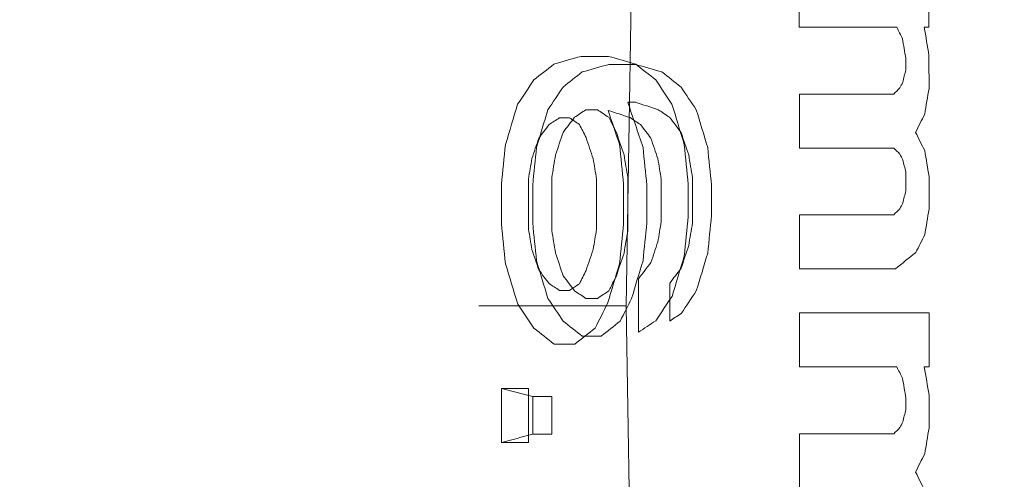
# Model space of a CAD drawing. Header units: millimetres. Extents: x -10 to 594, y 0 to 420.
# Tile 352 of 656: x 203.5978 to 203.8049, y 280.9798 to 281.0765. Entities that reach past the tile are written whole.
import ezdxf

# ---------------------------------------------------------------- set-up
doc = ezdxf.new("R2010")
doc.units = ezdxf.units.MM
doc.layers.add('1', color=7, linetype='Continuous', true_color=0xffffff)

msp = doc.modelspace()

# ---------------------------------------------------------------- linework, layer by layer
at = {"layer": '1', "color": 155, "linetype": 'Continuous', "lineweight": 18}
for points, knots in [([(203.76163, 283.58571), (203.68121, 283.58588), (203.52139, 283.55248), (203.21596, 283.35655), (202.87999, 282.88048), (202.60633, 282.02513), (202.5086, 281.01625), (202.60633, 280.00736), (202.87999, 279.15202), (203.21596, 278.67594), (203.52139, 278.48001), (203.68121, 278.44661), (203.76163, 278.44678)], [0, 0, 0, 0, 0.062503, 0.125003, 0.250002, 0.375001, 0.5, 0.624999, 0.749998, 0.874997, 0.937497, 1, 1, 1, 1]), ([(203.76162, 278.44682), (203.68122, 278.44665), (203.5214, 278.48005), (203.21598, 278.67598), (202.88001, 279.15205), (202.60636, 280.00738), (202.50864, 281.01625), (202.60636, 282.02511), (202.88001, 282.88045), (203.21598, 283.35651), (203.5214, 283.55244), (203.68122, 283.58584), (203.76162, 283.58567)], [0, 0, 0, 0, 0.062497, 0.124997, 0.249998, 0.374999, 0.5, 0.625001, 0.750002, 0.875003, 0.937503, 1, 1, 1, 1]), ([(203.87674, 278.47357), (203.79781, 278.47341), (203.64099, 278.50646), (203.34149, 278.70034), (203.01215, 279.17146), (202.74375, 280.01789), (202.64785, 281.01625), (202.74375, 282.01461), (203.01215, 282.86104), (203.34149, 283.33215), (203.64099, 283.52603), (203.79781, 283.55909), (203.87674, 283.55892)], [0, 0, 0, 0, 0.0625, 0.125, 0.25, 0.375, 0.5, 0.625, 0.75, 0.875, 0.9375, 1, 1, 1, 1]), ([(203.87674, 283.55892), (203.79781, 283.55909), (203.64099, 283.52603), (203.34149, 283.33215), (203.01215, 282.86104), (202.74375, 282.01461), (202.64785, 281.01625), (202.74375, 280.01789), (203.01215, 279.17146), (203.34149, 278.70034), (203.64099, 278.50646), (203.79781, 278.47341), (203.87674, 278.47357)], [0, 0, 0, 0, 0.0625, 0.125, 0.25, 0.375, 0.5, 0.625, 0.75, 0.875, 0.9375, 1, 1, 1, 1]), ([(203.89065, 278.4889), (203.81225, 278.48873), (203.6565, 278.52159), (203.35905, 278.7143), (203.032, 279.18258), (202.76552, 280.0239), (202.67033, 281.01625), (202.76552, 282.00859), (203.032, 282.84992), (203.35905, 283.31819), (203.6565, 283.51091), (203.81225, 283.54376), (203.89065, 283.54359)], [0, 0, 0, 0, 0.0625, 0.125, 0.25, 0.375, 0.5, 0.625, 0.75, 0.875, 0.9375, 1, 1, 1, 1]), ([(203.89065, 283.54359), (203.81225, 283.54376), (203.6565, 283.51091), (203.35905, 283.31819), (203.032, 282.84992), (202.76552, 282.00859), (202.67033, 281.01625), (202.76552, 280.0239), (203.032, 279.18258), (203.35905, 278.7143), (203.6565, 278.52159), (203.81225, 278.48873), (203.89065, 278.4889)], [0, 0, 0, 0, 0.0625, 0.125, 0.25, 0.375, 0.5, 0.625, 0.75, 0.875, 0.9375, 1, 1, 1, 1]), ([(203.9277, 283.34978), (203.85515, 283.34994), (203.71099, 283.3196), (203.43567, 283.14166), (203.13328, 282.7093), (202.88785, 281.93249), (202.80052, 281.01625), (202.88785, 280.1), (203.13328, 279.32319), (203.43567, 278.89083), (203.71099, 278.71289), (203.85515, 278.68255), (203.9277, 278.68271)], [0, 0, 0, 0, 0.0625, 0.125, 0.25, 0.375, 0.5, 0.625, 0.75, 0.875, 0.9375, 1, 1, 1, 1]), ([(203.9277, 278.68271), (203.85515, 278.68255), (203.71099, 278.71289), (203.43567, 278.89083), (203.13328, 279.32319), (202.88785, 280.1), (202.80052, 281.01625), (202.88785, 281.93249), (203.13328, 282.7093), (203.43567, 283.14166), (203.71099, 283.3196), (203.85515, 283.34994), (203.9277, 283.34978)], [0, 0, 0, 0, 0.0625, 0.125, 0.25, 0.375, 0.5, 0.625, 0.75, 0.875, 0.9375, 1, 1, 1, 1]), ([(204.40352, 278.79375), (204.33394, 278.7936), (204.19588, 278.82249), (203.93276, 278.99196), (203.64432, 279.40375), (203.41025, 280.1436), (203.32698, 281.01625), (203.41025, 281.88889), (203.64432, 282.62874), (203.93276, 283.04053), (204.19588, 283.21), (204.33394, 283.23889), (204.40352, 283.23875)], [0, 0, 0, 0, 0.0625, 0.125, 0.25, 0.375, 0.5, 0.625, 0.75, 0.875, 0.9375, 1, 1, 1, 1]), ([(204.40352, 283.23875), (204.40271, 283.23875), (204.40107, 283.23875), (204.39862, 283.23873), (204.39617, 283.23871), (204.39372, 283.23867), (204.39127, 283.23862), (204.38882, 283.23856), (204.38637, 283.23849), (204.38392, 283.23841), (204.38148, 283.23831), (204.37903, 283.2382), (204.37658, 283.23808), (204.37414, 283.23795), (204.37169, 283.23781), (204.36925, 283.23765), (204.36681, 283.23748), (204.36437, 283.2373), (204.36193, 283.23711), (204.35949, 283.23691), (204.35705, 283.23669), (204.35461, 283.23646), (204.35217, 283.23622), (204.34973, 283.23597), (204.34729, 283.23571), (204.34486, 283.23543), (204.34242, 283.23515), (204.33999, 283.23485), (204.33755, 283.23453), (204.33512, 283.23421), (204.33269, 283.23388), (204.33026, 283.23353), (204.32782, 283.23317), (204.32539, 283.2328), (204.32296, 283.23242), (204.32053, 283.23202), (204.31811, 283.23161), (204.31568, 283.2312), (204.31325, 283.23076), (204.31082, 283.23032), (204.3084, 283.22987), (204.30597, 283.2294), (204.30355, 283.22892), (204.30113, 283.22843), (204.2987, 283.22793), (204.29628, 283.22741), (204.29386, 283.22689), (204.29144, 283.22635), (204.28902, 283.2258), (204.2866, 283.22524), (204.28418, 283.22466), (204.28176, 283.22408), (204.27934, 283.22348), (204.27692, 283.22287), (204.27451, 283.22225), (204.27209, 283.22161), (204.26968, 283.22097), (204.26726, 283.22031), (204.26485, 283.21964), (204.26243, 283.21896), (204.26002, 283.21827), (204.25761, 283.21756), (204.2552, 283.21684), (204.25279, 283.21611), (204.25038, 283.21537), (204.24797, 283.21462), (204.24556, 283.21385), (204.24315, 283.21308), (204.24074, 283.21229), (204.23834, 283.21149), (204.23593, 283.21067), (204.23352, 283.20985), (204.23112, 283.20901), (204.22871, 283.20816), (204.22631, 283.2073), (204.22391, 283.20643), (204.2215, 283.20555), (204.2191, 283.20465), (204.2167, 283.20374), (204.2143, 283.20282), (204.2119, 283.20189), (204.2095, 283.20094), (204.2071, 283.19999), (204.2047, 283.19902), (204.2023, 283.19804), (204.1999, 283.19705), (204.18479, 283.19072), (204.15713, 283.17787), (204.1173, 283.15582), (204.07802, 283.13051), (204.03929, 283.10193), (203.99797, 283.06746), (203.95432, 283.02621), (203.90866, 282.97716), (203.86414, 282.9233), (203.82084, 282.86476), (203.77892, 282.80184), (203.73854, 282.73473), (203.69979, 282.66355), (203.6627, 282.5884), (203.62734, 282.50947), (203.59381, 282.42691), (203.56215, 282.34083), (203.52913, 282.2415), (203.49572, 282.1281), (203.46318, 281.99979), (203.43707, 281.87842), (203.41636, 281.76547), (203.40009, 281.66198), (203.38623, 281.55674), (203.37481, 281.44998), (203.36586, 281.34218), (203.35944, 281.23381), (203.35559, 281.12513), (203.35431, 281.01625), (203.35559, 280.90737), (203.35944, 280.79869), (203.36586, 280.69032), (203.37481, 280.58252), (203.38623, 280.47576), (203.40009, 280.37052), (203.41635, 280.26703), (203.435, 280.16536), (203.45597, 280.06574), (203.47923, 279.96839), (203.50473, 279.87344), (203.53242, 279.78108), (203.56215, 279.69166), (203.5938, 279.60559), (203.62734, 279.52303), (203.66269, 279.44409), (203.69978, 279.36894), (203.73854, 279.29777), (203.77891, 279.23066), (203.82084, 279.16773), (203.86414, 279.1092), (203.90865, 279.05534), (203.95432, 279.00629), (204.00109, 278.96208), (204.04887, 278.92281), (204.09755, 278.8886), (204.14711, 278.8595), (204.18209, 278.84287), (204.20193, 278.8346), (204.20637, 278.83279), (204.2108, 278.83103), (204.21523, 278.8293), (204.21967, 278.82762), (204.22411, 278.82598), (204.22855, 278.82438), (204.233, 278.82282), (204.23744, 278.8213), (204.24189, 278.81982), (204.24634, 278.81838), (204.25079, 278.81698), (204.25525, 278.81563), (204.2597, 278.81431), (204.26416, 278.81304), (204.26862, 278.8118), (204.27309, 278.81061), (204.27755, 278.80946), (204.28202, 278.80834), (204.28649, 278.80727), (204.29096, 278.80624), (204.29543, 278.80525), (204.29991, 278.8043), (204.30439, 278.8034), (204.30887, 278.80253), (204.31335, 278.8017), (204.31784, 278.80092), (204.32233, 278.80017), (204.32682, 278.79947), (204.33131, 278.79881), (204.33581, 278.79818), (204.3403, 278.7976), (204.3448, 278.79706), (204.34931, 278.79656), (204.35381, 278.7961), (204.35832, 278.79568), (204.36283, 278.7953), (204.36734, 278.79497), (204.37185, 278.79467), (204.37637, 278.79442), (204.38089, 278.7942), (204.38541, 278.79403), (204.38994, 278.79389), (204.39446, 278.7938), (204.39899, 278.79375), (204.40201, 278.79375), (204.40352, 278.79375)], [0, 0, 0, 0, 0.000746, 0.001492, 0.002237, 0.002983, 0.003728, 0.004473, 0.005218, 0.005962, 0.006707, 0.007451, 0.008195, 0.008939, 0.009683, 0.010427, 0.01117, 0.011913, 0.012657, 0.0134, 0.014143, 0.014885, 0.015628, 0.016371, 0.017113, 0.017855, 0.018598, 0.01934, 0.020082, 0.020824, 0.021566, 0.022307, 0.023049, 0.023791, 0.024532, 0.025274, 0.026015, 0.026757, 0.027498, 0.028239, 0.02898, 0.029722, 0.030463, 0.031204, 0.031945, 0.032686, 0.033427, 0.034168, 0.034909, 0.03565, 0.036391, 0.037132, 0.037874, 0.038615, 0.039356, 0.040097, 0.040838, 0.041579, 0.04232, 0.043062, 0.043803, 0.044545, 0.045286, 0.046027, 0.046769, 0.047511, 0.048252, 0.048994, 0.049736, 0.050478, 0.05122, 0.051962, 0.052705, 0.053447, 0.054189, 0.054932, 0.055675, 0.056418, 0.057161, 0.057904, 0.058647, 0.05939, 0.060134, 0.060878, 0.061621, 0.062365, 0.06311, 0.075698, 0.088229, 0.100725, 0.113207, 0.125697, 0.14129, 0.156857, 0.172441, 0.188081, 0.20372, 0.219302, 0.234867, 0.250452, 0.266047, 0.281627, 0.297231, 0.312895, 0.333766, 0.354549, 0.375329, 0.390906, 0.406468, 0.422052, 0.437697, 0.453344, 0.468917, 0.484456, 0.499999, 0.515541, 0.531079, 0.546652, 0.5623, 0.577944, 0.593528, 0.60909, 0.624668, 0.640257, 0.655835, 0.67144, 0.687107, 0.70277, 0.718373, 0.733954, 0.74955, 0.765134, 0.780698, 0.796281, 0.811921, 0.82756, 0.843143, 0.858711, 0.874306, 0.889914, 0.905519, 0.921164, 0.93689, 0.938265, 0.93964, 0.941013, 0.942387, 0.94376, 0.945132, 0.946504, 0.947876, 0.949247, 0.950618, 0.951989, 0.953359, 0.954729, 0.956099, 0.957469, 0.958839, 0.960208, 0.961578, 0.962947, 0.964317, 0.965686, 0.967055, 0.968425, 0.969794, 0.971164, 0.972534, 0.973903, 0.975274, 0.976644, 0.978014, 0.979385, 0.980756, 0.982128, 0.9835, 0.984872, 0.986244, 0.987618, 0.988991, 0.990365, 0.99174, 0.993115, 0.994491, 0.995867, 0.997244, 0.998622, 1, 1, 1, 1]), ([(203.72727, 281.06705), (203.72554, 281.06705), (203.72367, 281.06705), (203.7218, 281.06705), (203.72167, 281.06705)], [0, 0, 0, 0, 0.928571, 1, 1, 1, 1]), ([(203.72791, 281.01073), (203.72791, 281.01257), (203.72791, 281.0163), (203.72791, 281.02003), (203.72791, 281.02193)], [0, 0, 0, 0, 0.492699, 1, 1, 1, 1]), ([(203.6991, 280.9989), (203.6991, 280.99701), (203.6991, 280.99323), (203.6991, 280.98945), (203.6991, 280.98756)], [0, 0, 0, 0, 0.5, 1, 1, 1, 1]), ([(203.70567, 280.98926), (203.70567, 280.99058), (203.70568, 280.99323), (203.70568, 280.99587), (203.70568, 280.9972)], [0, 0, 0, 0, 0.5, 1, 1, 1, 1])]:
    msp.add_open_spline(points, degree=3, knots=knots, dxfattribs=at)
for points, degree in [([(203.72533, 281.01625), (203.74273, 282.11389)], 1), ([(203.74273, 282.11389), (203.72533, 281.01625)], 1), ([(203.76175, 281.07487), (203.76175, 281.07865), (203.76174, 281.08243), (203.76174, 281.08621)], 3), ([(203.78901, 281.08621), (203.78901, 281.08243), (203.78902, 281.07865), (203.78902, 281.07487)], 3), ([(203.78224, 281.07487), (203.77541, 281.07487), (203.76858, 281.07487), (203.76175, 281.07487)], 3), ([(203.78345, 281.07246), (203.78305, 281.07327), (203.78265, 281.07407), (203.78224, 281.07487)], 3), ([(203.78802, 281.07487), (203.78836, 281.07288), (203.78869, 281.0709), (203.78902, 281.06891)], 3), ([(203.78902, 281.07487), (203.78869, 281.07487), (203.78835, 281.07487), (203.78802, 281.07487)], 3), ([(203.78415, 281.06835), (203.78392, 281.06972), (203.78369, 281.07109), (203.78345, 281.07246)], 3), ([(203.71012, 281.06712), (203.71204, 281.06766), (203.71395, 281.0682), (203.71587, 281.06875)], 3), ([(203.71587, 281.06875), (203.71778, 281.06875), (203.71968, 281.06875), (203.72159, 281.06875)], 3), ([(203.72159, 281.06875), (203.72351, 281.0682), (203.72543, 281.06766), (203.72735, 281.06712)], 3), ([(203.78415, 281.06587), (203.78415, 281.0667), (203.78415, 281.06752), (203.78415, 281.06835)], 3), ([(203.78902, 281.06891), (203.78903, 281.06661), (203.78903, 281.06431), (203.78903, 281.062)], 3), ([(203.70593, 281.06379), (203.70732, 281.0649), (203.70872, 281.06601), (203.71012, 281.06712)], 3), ([(203.72167, 281.06705), (203.7198, 281.06652), (203.71793, 281.06599), (203.71607, 281.06546)], 3), ([(203.73287, 281.06546), (203.731, 281.06599), (203.72914, 281.06652), (203.72727, 281.06705)], 3), ([(203.72735, 281.06712), (203.72875, 281.06601), (203.73015, 281.0649), (203.73154, 281.06379)], 3), ([(203.71607, 281.06546), (203.71473, 281.0644), (203.7134, 281.06334), (203.71207, 281.06228)], 3), ([(203.73687, 281.06228), (203.73554, 281.06334), (203.73421, 281.0644), (203.73287, 281.06546)], 3), ([(203.78351, 281.0633), (203.78372, 281.06416), (203.78394, 281.06501), (203.78415, 281.06587)], 3), ([(203.70251, 281.05869), (203.70365, 281.06039), (203.70479, 281.06209), (203.70593, 281.06379)], 3), ([(203.71207, 281.06228), (203.711, 281.0607), (203.70994, 281.05911), (203.70887, 281.05752)], 3), ([(203.73154, 281.06379), (203.73269, 281.06209), (203.73383, 281.06039), (203.73497, 281.05869)], 3), ([(203.74008, 281.05752), (203.73901, 281.05911), (203.73794, 281.0607), (203.73687, 281.06228)], 3), ([(203.7816, 281.06081), (203.78203, 281.06124), (203.78247, 281.06167), (203.7829, 281.0621)], 3), ([(203.7829, 281.0621), (203.7831, 281.0625), (203.7833, 281.0629), (203.78351, 281.0633)], 3), ([(203.76176, 281.06081), (203.76837, 281.06081), (203.77499, 281.06081), (203.7816, 281.06081)], 3), ([(203.76177, 281.04947), (203.76176, 281.05325), (203.76176, 281.05703), (203.76176, 281.06081)], 3), ([(203.78903, 281.062), (203.78873, 281.0602), (203.78843, 281.05839), (203.78812, 281.05659)], 3), ([(203.69995, 281.05022), (203.7008, 281.05304), (203.70165, 281.05587), (203.70251, 281.05869)], 3), ([(203.72888, 281.04958), (203.72781, 281.05276), (203.72674, 281.05593), (203.72567, 281.05911)], 3), ([(203.72567, 281.05911), (203.72621, 281.05911), (203.72674, 281.05911), (203.72727, 281.05911)], 3), ([(203.72727, 281.05911), (203.72887, 281.05858), (203.73048, 281.05805), (203.73208, 281.05752)], 3), ([(203.73497, 281.05869), (203.73582, 281.05587), (203.73668, 281.05304), (203.73754, 281.05022)], 3), ([(203.70887, 281.05752), (203.70807, 281.05487), (203.70727, 281.05223), (203.70647, 281.04958)], 3), ([(203.71207, 281.05276), (203.71287, 281.05382), (203.71367, 281.05487), (203.71447, 281.05593)], 3), ([(203.71447, 281.05593), (203.71527, 281.05646), (203.71607, 281.05699), (203.71687, 281.05752)], 3), ([(203.71687, 281.05752), (203.71767, 281.05752), (203.71847, 281.05752), (203.71927, 281.05752)], 3), ([(203.71927, 281.05752), (203.72007, 281.05699), (203.72087, 281.05646), (203.72167, 281.05593)], 3), ([(203.72153, 281.05739), (203.72233, 281.05501), (203.72313, 281.05263), (203.72393, 281.05026)], 3), ([(203.72614, 281.05586), (203.72461, 281.05637), (203.72307, 281.05688), (203.72153, 281.05739)], 3), ([(203.72167, 281.05593), (203.72221, 281.05487), (203.72274, 281.05382), (203.72328, 281.05276)], 3), ([(203.73208, 281.05752), (203.73288, 281.05699), (203.73368, 281.05646), (203.73448, 281.05593)], 3), ([(203.73448, 281.05593), (203.73528, 281.05487), (203.73608, 281.05382), (203.73688, 281.05276)], 3), ([(203.74248, 281.04958), (203.74168, 281.05223), (203.74088, 281.05487), (203.74008, 281.05752)], 3), ([(203.78812, 281.05659), (203.78748, 281.05531), (203.78684, 281.05403), (203.7862, 281.05276)], 3), ([(203.70911, 281.05439), (203.70838, 281.05343), (203.70766, 281.05247), (203.70694, 281.05152)], 3), ([(203.71127, 281.05582), (203.71055, 281.05534), (203.70983, 281.05486), (203.70911, 281.05439)], 3), ([(203.71341, 281.05582), (203.71269, 281.05582), (203.71198, 281.05582), (203.71127, 281.05582)], 3), ([(203.71549, 281.05444), (203.7148, 281.0549), (203.7141, 281.05536), (203.71341, 281.05582)], 3), ([(203.71689, 281.05166), (203.71643, 281.05259), (203.71596, 281.05351), (203.71549, 281.05444)], 3), ([(203.72837, 281.05439), (203.72763, 281.05488), (203.72689, 281.05537), (203.72614, 281.05586)], 3), ([(203.73054, 281.05152), (203.72982, 281.05247), (203.7291, 281.05343), (203.72837, 281.05439)], 3), ([(203.71047, 281.048), (203.71101, 281.04958), (203.71154, 281.05117), (203.71207, 281.05276)], 3), ([(203.72328, 281.05276), (203.72381, 281.05117), (203.72434, 281.04958), (203.72488, 281.048)], 3), ([(203.73688, 281.05276), (203.73741, 281.05117), (203.73795, 281.04958), (203.73848, 281.048)], 3), ([(203.7862, 281.05276), (203.78684, 281.05148), (203.78748, 281.0502), (203.78813, 281.04893)], 3), ([(203.6991, 281.04182), (203.69938, 281.04462), (203.69967, 281.04742), (203.69995, 281.05022)], 3), ([(203.70694, 281.05152), (203.70646, 281.05009), (203.70598, 281.04866), (203.7055, 281.04723)], 3), ([(203.71839, 281.04723), (203.71789, 281.04871), (203.71739, 281.05018), (203.71689, 281.05166)], 3), ([(203.72393, 281.05026), (203.72422, 281.04744), (203.7245, 281.04463), (203.72479, 281.04182)], 3), ([(203.73199, 281.04723), (203.7315, 281.04866), (203.73102, 281.05009), (203.73054, 281.05152)], 3), ([(203.73754, 281.05022), (203.73782, 281.04742), (203.7381, 281.04462), (203.73839, 281.04182)], 3), ([(203.70647, 281.04958), (203.70621, 281.04694), (203.70594, 281.04429), (203.70568, 281.04165)], 3), ([(203.70968, 281.04323), (203.70994, 281.04482), (203.71021, 281.04641), (203.71047, 281.048)], 3), ([(203.72488, 281.048), (203.72515, 281.04641), (203.72541, 281.04482), (203.72568, 281.04323)], 3), ([(203.72968, 281.04165), (203.72941, 281.04429), (203.72915, 281.04694), (203.72888, 281.04958)], 3), ([(203.73848, 281.048), (203.73875, 281.04641), (203.73902, 281.04482), (203.73928, 281.04323)], 3), ([(203.74328, 281.04165), (203.74302, 281.04429), (203.74275, 281.04694), (203.74248, 281.04958)], 3), ([(203.78161, 281.04947), (203.77499, 281.04947), (203.76838, 281.04947), (203.76177, 281.04947)], 3), ([(203.78291, 281.04818), (203.78247, 281.04861), (203.78204, 281.04904), (203.78161, 281.04947)], 3), ([(203.78351, 281.04697), (203.78331, 281.04737), (203.78311, 281.04778), (203.78291, 281.04818)], 3), ([(203.78813, 281.04893), (203.78843, 281.04712), (203.78874, 281.04532), (203.78904, 281.04351)], 3), ([(203.7055, 281.04723), (203.70526, 281.0458), (203.70502, 281.04438), (203.70478, 281.04295)], 3), ([(203.71911, 281.04295), (203.71887, 281.04438), (203.71863, 281.0458), (203.71839, 281.04723)], 3), ([(203.73271, 281.04295), (203.73247, 281.04438), (203.73223, 281.0458), (203.73199, 281.04723)], 3), ([(203.78416, 281.04441), (203.78395, 281.04527), (203.78373, 281.04612), (203.78351, 281.04697)], 3), ([(203.78416, 281.04047), (203.78416, 281.04178), (203.78416, 281.0431), (203.78416, 281.04441)], 3), ([(203.78904, 281.04351), (203.78904, 281.04121), (203.78904, 281.03891), (203.78904, 281.0366)], 3), ([(203.6991, 281.03354), (203.6991, 281.0363), (203.6991, 281.03906), (203.6991, 281.04182)], 3), ([(203.70478, 281.04295), (203.70478, 281.03944), (203.70478, 281.03592), (203.70479, 281.0324)], 3), ([(203.70568, 281.04165), (203.70568, 281.039), (203.70568, 281.03635), (203.70568, 281.03371)], 3), ([(203.70968, 281.03212), (203.70968, 281.03582), (203.70968, 281.03953), (203.70968, 281.04323)], 3), ([(203.71911, 281.0324), (203.71911, 281.03592), (203.71911, 281.03944), (203.71911, 281.04295)], 3), ([(203.72479, 281.04182), (203.72479, 281.03906), (203.72479, 281.0363), (203.72479, 281.03354)], 3), ([(203.72568, 281.04323), (203.72568, 281.03953), (203.72568, 281.03582), (203.72568, 281.03212)], 3), ([(203.72968, 281.03371), (203.72968, 281.03635), (203.72968, 281.039), (203.72968, 281.04165)], 3), ([(203.73271, 281.03399), (203.73271, 281.03698), (203.73271, 281.03996), (203.73271, 281.04295)], 3), ([(203.73839, 281.04182), (203.73839, 281.03959), (203.73839, 281.03735), (203.73839, 281.03512)], 3), ([(203.73928, 281.04323), (203.73928, 281.04006), (203.73928, 281.03688), (203.73929, 281.03371)], 3), ([(203.74329, 281.0353), (203.74328, 281.03741), (203.74328, 281.03953), (203.74328, 281.04165)], 3), ([(203.78352, 281.0379), (203.78373, 281.03876), (203.78395, 281.03961), (203.78416, 281.04047)], 3), ([(203.78291, 281.0367), (203.78311, 281.0371), (203.78332, 281.0375), (203.78352, 281.0379)], 3), ([(203.74249, 281.02736), (203.74275, 281.03), (203.74302, 281.03265), (203.74329, 281.0353)], 3), ([(203.76177, 281.03541), (203.76838, 281.03541), (203.775, 281.03541), (203.78161, 281.03541)], 3), ([(203.76177, 281.02407), (203.76177, 281.02785), (203.76177, 281.03163), (203.76177, 281.03541)], 3), ([(203.78161, 281.03541), (203.78204, 281.03584), (203.78248, 281.03627), (203.78291, 281.0367)], 3), ([(203.78904, 281.0366), (203.78874, 281.0348), (203.78844, 281.03299), (203.78813, 281.03119)], 3), ([(203.69995, 281.02514), (203.69967, 281.02794), (203.69939, 281.03074), (203.6991, 281.03354)], 3), ([(203.70568, 281.03371), (203.70594, 281.03106), (203.70621, 281.02842), (203.70648, 281.02577)], 3), ([(203.72479, 281.03354), (203.72451, 281.03074), (203.72422, 281.02794), (203.72394, 281.02514)], 3), ([(203.72888, 281.02577), (203.72915, 281.02842), (203.72942, 281.03106), (203.72968, 281.03371)], 3), ([(203.73199, 281.02971), (203.73223, 281.03114), (203.73247, 281.03256), (203.73271, 281.03399)], 3), ([(203.73839, 281.03512), (203.73811, 281.03232), (203.73782, 281.02952), (203.73754, 281.02672)], 3), ([(203.73929, 281.03371), (203.73902, 281.03212), (203.73875, 281.03053), (203.73849, 281.02895)], 3), ([(203.70479, 281.0324), (203.70503, 281.03098), (203.70527, 281.02955), (203.7055, 281.02812)], 3), ([(203.71048, 281.02736), (203.71021, 281.02895), (203.70995, 281.03053), (203.70968, 281.03212)], 3), ([(203.71839, 281.02812), (203.71863, 281.02955), (203.71887, 281.03098), (203.71911, 281.0324)], 3), ([(203.72568, 281.03212), (203.72542, 281.03053), (203.72515, 281.02895), (203.72488, 281.02736)], 3), ([(203.78813, 281.03119), (203.78751, 281.02995), (203.78689, 281.02872), (203.78627, 281.02749)], 3), ([(203.73055, 281.02542), (203.73103, 281.02685), (203.73151, 281.02828), (203.73199, 281.02971)], 3), ([(203.73849, 281.02895), (203.73795, 281.02736), (203.73742, 281.02577), (203.73689, 281.02418)], 3), ([(203.7055, 281.02812), (203.70599, 281.02669), (203.70647, 281.02526), (203.70695, 281.02383)], 3), ([(203.71208, 281.0226), (203.71155, 281.02418), (203.71101, 281.02577), (203.71048, 281.02736)], 3), ([(203.7169, 281.02369), (203.7174, 281.02517), (203.71789, 281.02665), (203.71839, 281.02812)], 3), ([(203.72488, 281.02736), (203.72435, 281.02577), (203.72382, 281.02418), (203.72328, 281.0226)], 3), ([(203.74009, 281.01942), (203.74089, 281.02207), (203.74169, 281.02471), (203.74249, 281.02736)], 3), ([(203.78627, 281.02749), (203.78484, 281.02635), (203.7834, 281.02521), (203.78197, 281.02407)], 3), ([(203.70252, 281.01666), (203.70166, 281.01949), (203.70081, 281.02231), (203.69995, 281.02514)], 3), ([(203.70648, 281.02577), (203.70728, 281.02312), (203.70808, 281.02048), (203.70888, 281.01783)], 3), ([(203.72394, 281.02514), (203.7231, 281.02235), (203.72226, 281.01956), (203.72141, 281.01676)], 3), ([(203.72648, 281.01783), (203.72728, 281.02048), (203.72808, 281.02312), (203.72888, 281.02577)], 3), ([(203.72791, 281.02193), (203.72879, 281.02309), (203.72967, 281.02426), (203.73055, 281.02542)], 3), ([(203.73754, 281.02672), (203.73669, 281.0239), (203.73583, 281.02107), (203.73498, 281.01825)], 3), ([(203.70695, 281.02383), (203.70767, 281.02288), (203.70839, 281.02192), (203.70911, 281.02097)], 3), ([(203.7155, 281.02091), (203.71597, 281.02184), (203.71644, 281.02277), (203.7169, 281.02369)], 3), ([(203.73689, 281.02418), (203.73609, 281.02312), (203.73529, 281.02207), (203.73449, 281.02101)], 3), ([(203.78197, 281.02407), (203.77524, 281.02407), (203.7685, 281.02407), (203.76177, 281.02407)], 3), ([(203.70911, 281.02097), (203.70984, 281.02049), (203.71056, 281.02001), (203.71128, 281.01953)], 3), ([(203.71448, 281.01942), (203.71368, 281.02048), (203.71288, 281.02154), (203.71208, 281.0226)], 3), ([(203.71342, 281.01953), (203.71411, 281.01999), (203.71481, 281.02045), (203.7155, 281.02091)], 3), ([(203.72328, 281.0226), (203.72275, 281.02154), (203.72222, 281.02048), (203.72168, 281.01942)], 3), ([(203.73449, 281.02101), (203.73449, 281.01836), (203.73449, 281.01572), (203.73449, 281.01307)], 3), ([(203.71128, 281.01953), (203.71199, 281.01953), (203.7127, 281.01953), (203.71342, 281.01953)], 3), ([(203.71688, 281.01783), (203.71608, 281.01836), (203.71528, 281.01889), (203.71448, 281.01942)], 3), ([(203.72168, 281.01942), (203.72088, 281.01889), (203.72008, 281.01836), (203.71928, 281.01783)], 3), ([(203.73689, 281.01466), (203.73795, 281.01625), (203.73902, 281.01783), (203.74009, 281.01942)], 3), ([(203.70594, 281.01157), (203.7048, 281.01326), (203.70366, 281.01496), (203.70252, 281.01666)], 3), ([(203.70888, 281.01783), (203.70995, 281.01625), (203.71101, 281.01466), (203.71208, 281.01307)], 3), ([(203.71928, 281.01783), (203.71848, 281.01783), (203.71768, 281.01783), (203.71688, 281.01783)], 3), ([(203.72141, 281.01676), (203.72055, 281.01505), (203.71968, 281.01333), (203.71881, 281.01161)], 3), ([(203.72408, 281.01307), (203.72488, 281.01466), (203.72568, 281.01625), (203.72648, 281.01783)], 3), ([(203.73498, 281.01825), (203.73383, 281.01654), (203.73269, 281.01483), (203.73154, 281.01313)], 3), ([(203.69435, 281.01625), (203.72533, 281.01625)], 1), ([(203.72533, 281.01625), (203.69435, 281.01625)], 1), ([(203.74273, 279.9186), (203.72533, 281.01625)], 1), ([(203.72533, 281.01625), (203.74273, 279.9186)], 1), ([(203.73449, 281.01307), (203.73529, 281.0136), (203.73609, 281.01413), (203.73689, 281.01466)], 3), ([(203.76177, 281.01477), (203.77086, 281.01477), (203.77995, 281.01477), (203.78904, 281.01477)], 3), ([(203.76177, 281.00343), (203.76177, 281.00721), (203.76177, 281.01099), (203.76177, 281.01477)], 3), ([(203.78904, 281.01477), (203.78904, 281.01099), (203.78904, 281.00721), (203.78904, 281.00343)], 3), ([(203.71208, 281.01307), (203.71341, 281.01201), (203.71475, 281.01095), (203.71608, 281.0099)], 3), ([(203.72008, 281.0099), (203.72142, 281.01095), (203.72275, 281.01201), (203.72408, 281.01307)], 3), ([(203.73154, 281.01313), (203.73033, 281.01233), (203.72912, 281.01153), (203.72791, 281.01073)], 3), ([(203.71019, 281.00819), (203.70877, 281.00932), (203.70736, 281.01044), (203.70594, 281.01157)], 3), ([(203.71881, 281.01161), (203.71738, 281.01047), (203.71594, 281.00933), (203.71451, 281.00819)], 3), ([(203.71608, 281.0099), (203.71742, 281.0099), (203.71875, 281.0099), (203.72008, 281.0099)], 3), ([(203.71451, 281.00819), (203.71307, 281.00819), (203.71163, 281.00819), (203.71019, 281.00819)], 3), ([(203.78226, 281.00343), (203.77543, 281.00343), (203.7686, 281.00343), (203.76177, 281.00343)], 3), ([(203.78347, 281.00103), (203.78307, 281.00183), (203.78267, 281.00263), (203.78226, 281.00343)], 3), ([(203.78804, 281.00343), (203.78838, 281.00145), (203.78871, 280.99946), (203.78904, 280.99748)], 3), ([(203.78904, 281.00343), (203.78871, 281.00343), (203.78838, 281.00343), (203.78804, 281.00343)], 3), ([(203.78416, 280.99691), (203.78393, 280.99828), (203.7837, 280.99966), (203.78347, 281.00103)], 3), ([(203.70568, 280.9972), (203.70348, 280.99776), (203.70129, 280.99833), (203.6991, 280.9989)], 3), ([(203.6991, 280.9989), (203.701, 280.9989), (203.70289, 280.9989), (203.70479, 280.9989)], 3), ([(203.6991, 280.98756), (203.6991, 280.99134), (203.6991, 280.99512), (203.6991, 280.9989)], 3), ([(203.70479, 280.9989), (203.70478, 280.99512), (203.70478, 280.99134), (203.70478, 280.98756)], 3), ([(203.70568, 280.9972), (203.70568, 280.99455), (203.70568, 280.9919), (203.70567, 280.98926)], 3), ([(203.70968, 280.9972), (203.70834, 280.9972), (203.70701, 280.9972), (203.70568, 280.9972)], 3), ([(203.70968, 280.98926), (203.70968, 280.9919), (203.70968, 280.99455), (203.70968, 280.9972)], 3), ([(203.78416, 280.99443), (203.78416, 280.99526), (203.78416, 280.99609), (203.78416, 280.99691)], 3), ([(203.78904, 280.99748), (203.78904, 280.99517), (203.78904, 280.99287), (203.78904, 280.99056)], 3), ([(203.78352, 280.99187), (203.78373, 280.99272), (203.78395, 280.99358), (203.78416, 280.99443)], 3), ([(203.78291, 280.99067), (203.78311, 280.99107), (203.78332, 280.99147), (203.78352, 280.99187)], 3), ([(203.78161, 280.98937), (203.78204, 280.9898), (203.78248, 280.99023), (203.78291, 280.99067)], 3), ([(203.78904, 280.99056), (203.78874, 280.98876), (203.78843, 280.98696), (203.78813, 280.98515)], 3), ([(203.6991, 280.98756), (203.70129, 280.98812), (203.70348, 280.98869), (203.70567, 280.98926)], 3), ([(203.70478, 280.98756), (203.70289, 280.98756), (203.70099, 280.98756), (203.6991, 280.98756)], 3), ([(203.70567, 280.98926), (203.70701, 280.98926), (203.70834, 280.98926), (203.70968, 280.98926)], 3), ([(203.76176, 280.97803), (203.76177, 280.98181), (203.76177, 280.98559), (203.76177, 280.98937)], 3), ([(203.76177, 280.98937), (203.76838, 280.98937), (203.775, 280.98937), (203.78161, 280.98937)], 3), ([(203.78813, 280.98515), (203.78748, 280.98387), (203.78684, 280.9826), (203.7862, 280.98132)], 3), ([(203.7862, 280.98132), (203.78684, 280.98004), (203.78748, 280.97877), (203.78812, 280.97749)], 3)]:
    msp.add_open_spline(points, degree=degree, dxfattribs=at)

doc.saveas('drawing.dxf')
